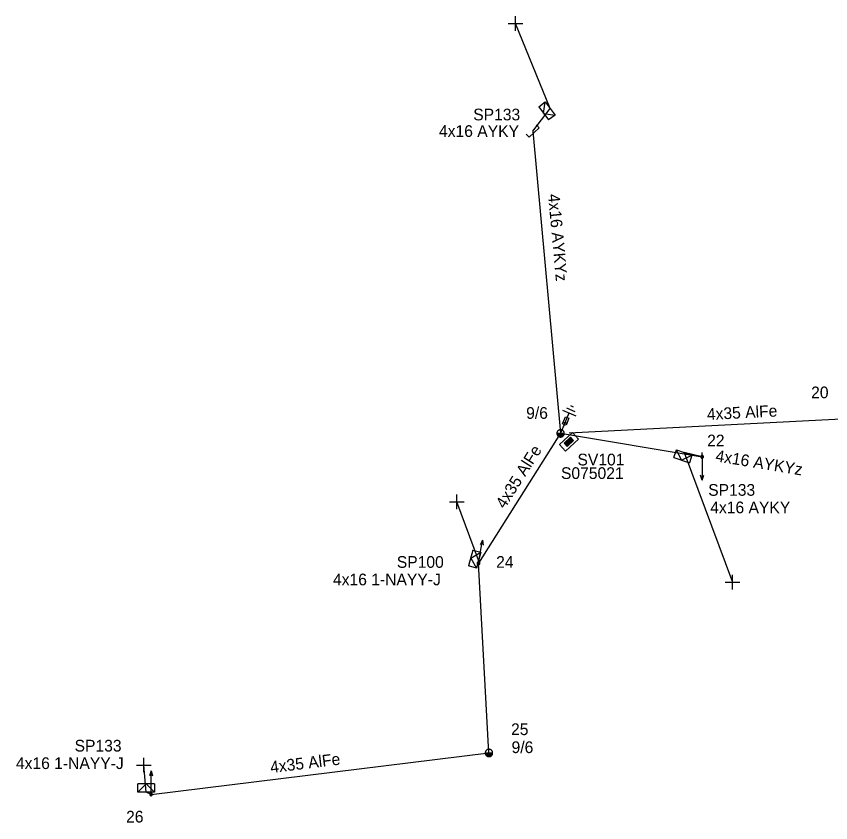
# Model space of a CAD drawing. Extents: x -788458 to -786145, y -1154772 to -1152372.
# Drawn here: x -787475.2 to -787405.6, y -1152986.2 to -1152917.3 of the extents above; entities that cross this region are included whole.
import ezdxf

# ---------------------------------------------------------------- set-up
doc = ezdxf.new("R2010")
doc.units = 0
for name, color, linetype in [('Vrstva 1', 7, 'Continuous'), ('Vrstva 12', 7, 'Continuous'), ('Vrstva 13', 7, 'Continuous'), ('Vrstva 14', 7, 'Continuous'), ('Vrstva 15', 7, 'Continuous'), ('Vrstva 16', 7, 'Continuous'), ('Vrstva 2', 7, 'Continuous'), ('Vrstva 28', 7, 'Continuous'), ('Vrstva 29', 7, 'Continuous'), ('Vrstva 30', 7, 'Continuous'), ('Vrstva 31', 7, 'Continuous'), ('Vrstva 33', 7, 'Continuous'), ('Vrstva 34', 7, 'Continuous'), ('Vrstva 52', 7, 'Continuous'), ('Vrstva 53', 7, 'Continuous'), ('Vrstva 54', 7, 'Continuous'), ('Vrstva 55', 7, 'Continuous'), ('Vrstva 59', 7, 'Continuous'), ('Vrstva 8', 7, 'Continuous'), ('Vrstva 9', 7, 'Continuous')]:
    doc.layers.add(name, color=color, linetype=linetype)

# ---------------------------------------------------------------- blocks, each defined once
blk = doc.blocks.new('NN440')
at = {"layer": 'Vrstva 2'}
for points in [[(0.63, 0), (0.63, 0.06), (0.62, 0.13), (0.6, 0.19), (0.58, 0.25), (0.55, 0.31), (0.51, 0.37), (0.47, 0.42), (0.42, 0.46), (0.37, 0.51), (0.32, 0.54), (0.26, 0.57), (0.2, 0.59), (0.13, 0.61), (0.07, 0.62), (0, 0.63), (-0.06, 0.62), (-0.13, 0.61), (-0.19, 0.59), (-0.26, 0.57), (-0.31, 0.54), (-0.37, 0.51), (-0.42, 0.46), (-0.47, 0.42), (-0.51, 0.37), (-0.54, 0.31), (-0.57, 0.25), (-0.6, 0.19), (-0.62, 0.13), (-0.63, 0.06), (-0.63, 0), (-0.63, -0.07), (-0.62, -0.14), (-0.6, -0.2), (-0.57, -0.26), (-0.54, -0.32), (-0.51, -0.37), (-0.47, -0.43), (-0.42, -0.47), (-0.37, -0.51), (-0.31, -0.55), (-0.26, -0.58), (-0.19, -0.6), (-0.13, -0.62), (-0.06, -0.63), (0, -0.63), (0.07, -0.63), (0.13, -0.62), (0.2, -0.6), (0.26, -0.58), (0.32, -0.55), (0.37, -0.51), (0.42, -0.47), (0.47, -0.43), (0.51, -0.37), (0.55, -0.32), (0.58, -0.26), (0.6, -0.2), (0.62, -0.14), (0.63, -0.07), (0.63, 0)], [(-0.63, 0), (0.63, 0)], [(-0.6, -0.18), (0.57, -0.18)], [(-0.51, -0.32), (0.5, -0.32)], [(-0.37, -0.47), (0.35, -0.47)]]:
    blk.add_lwpolyline(points, dxfattribs=at)
blk = doc.blocks.new('NN560')
at = {"layer": 'Vrstva 2'}
for points in [[(1.999, -0.001), (1.59, 0.141)], [(0, -0.001), (1.999, -0.001)], [(1.999, -0.001), (1.59, -0.134)]]:
    blk.add_lwpolyline(points, dxfattribs=at)
blk = doc.blocks.new('NN800')
at = {"layer": 'Vrstva 1'}
for points in [[(-0.442, 0.442), (0.442, -0.442)], [(-0.442, -0.442), (0.442, 0.442)]]:
    blk.add_lwpolyline(points, dxfattribs=at)
blk = doc.blocks.new('NN820')
at = {"layer": 'Vrstva 13'}
for points in [[(-0.003, 0.004), (-0.003, -1.049)], [(-0.165, -0.813), (0.165, -0.813)], [(-0.165, -1.473), (-0.165, -0.813)], [(-0.003, -1.049), (-0.062, -0.926)], [(-0.003, -1.049), (0.057, -0.926)], [(0.165, -0.813), (0.165, -1.473)], [(0.165, -1.473), (-0.165, -1.473)], [(-0.003, -1.473), (-0.003, -1.871)]]:
    blk.add_lwpolyline(points, dxfattribs=at)
blk = doc.blocks.new('NN620')
at = {"layer": 'Vrstva 8'}
for points in [[(0.752, 0.004), (-0.748, 0.004)], [(-0.748, 0.004), (-0.748, -0.746)], [(0.752, -0.746), (0.752, 0.004)], [(0.368, -0.18), (-0.376, -0.18)], [(-0.376, -0.18), (-0.376, -0.558)], [(-0.376, -0.558), (0.368, -0.558)], [(0.321, -0.227), (-0.329, -0.227)], [(-0.329, -0.227), (-0.329, -0.51)], [(-0.329, -0.51), (0.321, -0.51)], [(0.274, -0.274), (-0.281, -0.274)], [(-0.281, -0.274), (-0.281, -0.463)], [(-0.281, -0.463), (0.274, -0.463)], [(0.227, -0.321), (-0.234, -0.321)], [(-0.234, -0.321), (-0.234, -0.416)], [(-0.234, -0.416), (0.227, -0.416)], [(-0.193, -0.369), (0.185, -0.369)], [(0.227, -0.416), (0.227, -0.321)], [(0.274, -0.463), (0.274, -0.274)], [(0.321, -0.51), (0.321, -0.227)], [(0.368, -0.558), (0.368, -0.18)], [(-0.748, -0.746), (0.752, -0.746)]]:
    blk.add_lwpolyline(points, dxfattribs=at)
blk = doc.blocks.new('NN630')
at = {"layer": 'Vrstva 9'}
for points in [[(-0.003, -0.7), (-0.703, 0)], [(-0.703, -0.7), (-0.703, 0), (0.697, 0), (0.697, -0.7)], [(-0.003, -0.7), (0.697, 0)], [(-0.703, -0.7), (0.697, -0.7)]]:
    blk.add_lwpolyline(points, dxfattribs=at)
blk = doc.blocks.new('NN810')
at = {"layer": 'Vrstva 14'}
for points in [[(0.004, -0.64), (0.004, -1.89)], [(0.629, -1.89), (-0.621, -1.89)], [(0.388, -2.2), (-0.399, -2.2)], [(0.004, -2.515), (-0.124, -2.515)], [(0.137, -2.515), (0.004, -2.515)]]:
    blk.add_lwpolyline(points, dxfattribs=at)
blk = doc.blocks.new('NN500')
at = {"layer": 'Vrstva 2'}
for points in [[(0, -0.24), (0.02, -0.23), (0.05, -0.23), (0.07, -0.22), (0.09, -0.22), (0.12, -0.2), (0.14, -0.19), (0.16, -0.18), (0.17, -0.16), (0.19, -0.14), (0.2, -0.12), (0.21, -0.1), (0.22, -0.07), (0.23, -0.05), (0.23, -0.02), (0.23, 0), (0.23, 0.02), (0.23, 0.05), (0.22, 0.07), (0.21, 0.1), (0.2, 0.12), (0.19, 0.14), (0.17, 0.16), (0.16, 0.17), (0.14, 0.19), (0.12, 0.2), (0.09, 0.21), (0.07, 0.22), (0.05, 0.23), (0.02, 0.23), (0, 0.23), (-0.03, 0.23), (-0.05, 0.23), (-0.07, 0.22), (-0.1, 0.21), (-0.12, 0.2), (-0.14, 0.19), (-0.16, 0.17), (-0.18, 0.16), (-0.19, 0.14), (-0.2, 0.12), (-0.22, 0.1), (-0.22, 0.07), (-0.23, 0.05), (-0.23, 0.02), (-0.24, 0), (-0.23, -0.02), (-0.23, -0.05), (-0.22, -0.07), (-0.22, -0.1), (-0.2, -0.12), (-0.19, -0.14), (-0.18, -0.16), (-0.16, -0.18), (-0.14, -0.19), (-0.12, -0.2), (-0.1, -0.22), (-0.07, -0.22), (-0.05, -0.23), (-0.03, -0.23), (0, -0.24)], [(0, -0.24), (0.02, -0.23), (0.05, -0.23), (0.07, -0.22), (0.09, -0.22), (0.12, -0.2), (0.14, -0.19), (0.16, -0.18), (0.17, -0.16), (0.19, -0.14), (0.2, -0.12), (0.21, -0.1), (0.22, -0.07), (0.23, -0.05), (0.23, -0.02), (0.23, 0), (0.23, 0.02), (0.23, 0.05), (0.22, 0.07), (0.21, 0.1), (0.2, 0.12), (0.19, 0.14), (0.17, 0.16), (0.16, 0.17), (0.14, 0.19), (0.12, 0.2), (0.09, 0.21), (0.07, 0.22), (0.05, 0.23), (0.02, 0.23), (0, 0.23), (-0.03, 0.23), (-0.05, 0.23), (-0.07, 0.22), (-0.1, 0.21), (-0.12, 0.2), (-0.14, 0.19), (-0.16, 0.17), (-0.18, 0.16), (-0.19, 0.14), (-0.2, 0.12), (-0.22, 0.1), (-0.22, 0.07), (-0.23, 0.05), (-0.23, 0.02), (-0.24, 0), (-0.23, -0.02), (-0.23, -0.05), (-0.22, -0.07), (-0.22, -0.1), (-0.2, -0.12), (-0.19, -0.14), (-0.18, -0.16), (-0.16, -0.18), (-0.14, -0.19), (-0.12, -0.2), (-0.1, -0.22), (-0.07, -0.22), (-0.05, -0.23), (-0.03, -0.23), (0, -0.24)], [(0, -0.21), (0.02, -0.2), (0.04, -0.2), (0.06, -0.2), (0.08, -0.19), (0.1, -0.18), (0.12, -0.17), (0.14, -0.15), (0.15, -0.14), (0.16, -0.12), (0.18, -0.1), (0.19, -0.08), (0.19, -0.06), (0.2, -0.04), (0.2, -0.02), (0.2, 0), (0.2, 0.02), (0.2, 0.04), (0.19, 0.06), (0.19, 0.08), (0.18, 0.1), (0.16, 0.12), (0.15, 0.14), (0.14, 0.15), (0.12, 0.17), (0.1, 0.18), (0.08, 0.19), (0.06, 0.19), (0.04, 0.2), (0.02, 0.2), (0, 0.2), (-0.02, 0.2), (-0.04, 0.2), (-0.06, 0.19), (-0.08, 0.19), (-0.1, 0.18), (-0.12, 0.17), (-0.14, 0.15), (-0.15, 0.14), (-0.17, 0.12), (-0.18, 0.1), (-0.19, 0.08), (-0.2, 0.06), (-0.2, 0.04), (-0.21, 0.02), (-0.21, 0), (-0.21, -0.02), (-0.2, -0.04), (-0.2, -0.06), (-0.19, -0.08), (-0.18, -0.1), (-0.17, -0.12), (-0.15, -0.14), (-0.14, -0.15), (-0.12, -0.17), (-0.1, -0.18), (-0.08, -0.19), (-0.06, -0.2), (-0.04, -0.2), (-0.02, -0.2), (0, -0.21)], [(0, -0.18), (0.02, -0.18), (0.04, -0.17), (0.05, -0.17), (0.07, -0.16), (0.09, -0.15), (0.1, -0.14), (0.12, -0.13), (0.13, -0.12), (0.14, -0.1), (0.15, -0.09), (0.16, -0.07), (0.17, -0.05), (0.17, -0.04), (0.17, -0.02), (0.17, 0), (0.17, 0.02), (0.17, 0.04), (0.17, 0.05), (0.16, 0.07), (0.15, 0.09), (0.14, 0.1), (0.13, 0.12), (0.12, 0.13), (0.1, 0.14), (0.09, 0.15), (0.07, 0.16), (0.05, 0.17), (0.04, 0.17), (0.02, 0.17), (0, 0.18), (-0.02, 0.17), (-0.04, 0.17), (-0.06, 0.17), (-0.07, 0.16), (-0.09, 0.15), (-0.1, 0.14), (-0.12, 0.13), (-0.13, 0.12), (-0.14, 0.1), (-0.15, 0.09), (-0.16, 0.07), (-0.17, 0.05), (-0.17, 0.04), (-0.18, 0.02), (-0.18, 0), (-0.18, -0.02), (-0.17, -0.04), (-0.17, -0.05), (-0.16, -0.07), (-0.15, -0.09), (-0.14, -0.1), (-0.13, -0.12), (-0.12, -0.13), (-0.1, -0.14), (-0.09, -0.15), (-0.07, -0.16), (-0.06, -0.17), (-0.04, -0.17), (-0.02, -0.18), (0, -0.18)], [(0, -0.15), (0.01, -0.15), (0.03, -0.14), (0.04, -0.14), (0.06, -0.13), (0.07, -0.13), (0.08, -0.12), (0.1, -0.11), (0.11, -0.1), (0.12, -0.09), (0.13, -0.07), (0.13, -0.06), (0.14, -0.05), (0.14, -0.03), (0.14, -0.02), (0.14, 0), (0.14, 0.01), (0.14, 0.03), (0.14, 0.04), (0.13, 0.06), (0.13, 0.07), (0.12, 0.09), (0.11, 0.1), (0.1, 0.11), (0.08, 0.12), (0.07, 0.13), (0.06, 0.13), (0.04, 0.14), (0.03, 0.14), (0.01, 0.14), (0, 0.15), (-0.02, 0.14), (-0.03, 0.14), (-0.05, 0.14), (-0.06, 0.13), (-0.07, 0.13), (-0.09, 0.12), (-0.1, 0.11), (-0.11, 0.1), (-0.12, 0.09), (-0.13, 0.07), (-0.13, 0.06), (-0.14, 0.04), (-0.14, 0.03), (-0.15, 0.01), (-0.15, 0), (-0.15, -0.02), (-0.14, -0.03), (-0.14, -0.05), (-0.13, -0.06), (-0.13, -0.07), (-0.12, -0.09), (-0.11, -0.1), (-0.1, -0.11), (-0.09, -0.12), (-0.07, -0.13), (-0.06, -0.13), (-0.05, -0.14), (-0.03, -0.14), (-0.02, -0.15), (0, -0.15)], [(0, -0.12), (0.01, -0.12), (0.02, -0.11), (0.03, -0.11), (0.05, -0.11), (0.06, -0.1), (0.07, -0.09), (0.08, -0.09), (0.09, -0.08), (0.09, -0.07), (0.1, -0.06), (0.11, -0.05), (0.11, -0.04), (0.11, -0.02), (0.11, -0.01), (0.12, 0), (0.11, 0.01), (0.11, 0.02), (0.11, 0.04), (0.11, 0.05), (0.1, 0.06), (0.09, 0.07), (0.09, 0.08), (0.08, 0.09), (0.07, 0.09), (0.06, 0.1), (0.05, 0.11), (0.03, 0.11), (0.02, 0.11), (0.01, 0.12), (0, 0.12), (-0.01, 0.12), (-0.03, 0.11), (-0.04, 0.11), (-0.05, 0.11), (-0.06, 0.1), (-0.07, 0.09), (-0.08, 0.09), (-0.09, 0.08), (-0.1, 0.07), (-0.1, 0.06), (-0.11, 0.05), (-0.11, 0.04), (-0.12, 0.02), (-0.12, 0.01), (-0.12, 0), (-0.12, -0.01), (-0.12, -0.02), (-0.11, -0.04), (-0.11, -0.05), (-0.1, -0.06), (-0.1, -0.07), (-0.09, -0.08), (-0.08, -0.09), (-0.07, -0.09), (-0.06, -0.1), (-0.05, -0.11), (-0.04, -0.11), (-0.03, -0.11), (-0.01, -0.12), (0, -0.12)], [(0, -0.09), (0.01, -0.09), (0.02, -0.09), (0.03, -0.08), (0.03, -0.08), (0.04, -0.08), (0.05, -0.07), (0.06, -0.07), (0.06, -0.06), (0.07, -0.05), (0.07, -0.04), (0.08, -0.04), (0.08, -0.03), (0.08, -0.02), (0.09, -0.01), (0.09, 0), (0.09, 0.01), (0.08, 0.02), (0.08, 0.03), (0.08, 0.03), (0.07, 0.04), (0.07, 0.05), (0.06, 0.06), (0.06, 0.06), (0.05, 0.07), (0.04, 0.07), (0.03, 0.08), (0.03, 0.08), (0.02, 0.08), (0.01, 0.09), (0, 0.09), (-0.01, 0.09), (-0.02, 0.08), (-0.03, 0.08), (-0.04, 0.08), (-0.04, 0.07), (-0.05, 0.07), (-0.06, 0.06), (-0.07, 0.06), (-0.07, 0.05), (-0.08, 0.04), (-0.08, 0.03), (-0.08, 0.03), (-0.09, 0.02), (-0.09, 0.01), (-0.09, 0), (-0.09, -0.01), (-0.09, -0.02), (-0.08, -0.03), (-0.08, -0.04), (-0.08, -0.04), (-0.07, -0.05), (-0.07, -0.06), (-0.06, -0.07), (-0.05, -0.07), (-0.04, -0.08), (-0.04, -0.08), (-0.03, -0.08), (-0.02, -0.09), (-0.01, -0.09), (0, -0.09)], [(0, -0.06), (0, -0.06), (0.01, -0.06), (0.02, -0.05), (0.02, -0.05), (0.03, -0.05), (0.03, -0.05), (0.04, -0.04), (0.04, -0.04), (0.05, -0.03), (0.05, -0.03), (0.05, -0.02), (0.05, -0.02), (0.05, -0.01), (0.06, -0.01), (0.06, 0), (0.06, 0.01), (0.05, 0.01), (0.05, 0.02), (0.05, 0.02), (0.05, 0.03), (0.05, 0.03), (0.04, 0.04), (0.04, 0.04), (0.03, 0.05), (0.03, 0.05), (0.02, 0.05), (0.02, 0.05), (0.01, 0.06), (0, 0.06), (0, 0.06), (-0.01, 0.06), (-0.01, 0.06), (-0.02, 0.05), (-0.02, 0.05), (-0.03, 0.05), (-0.03, 0.05), (-0.04, 0.04), (-0.04, 0.04), (-0.05, 0.03), (-0.05, 0.03), (-0.05, 0.02), (-0.06, 0.02), (-0.06, 0.01), (-0.06, 0.01), (-0.06, 0), (-0.06, -0.01), (-0.06, -0.01), (-0.06, -0.02), (-0.05, -0.02), (-0.05, -0.03), (-0.05, -0.03), (-0.04, -0.04), (-0.04, -0.04), (-0.03, -0.05), (-0.03, -0.05), (-0.02, -0.05), (-0.02, -0.05), (-0.01, -0.06), (-0.01, -0.06), (0, -0.06)], [(0, -0.03), (0, -0.03), (0, -0.03), (0.01, -0.03), (0.01, -0.03), (0.01, -0.02), (0.02, -0.02), (0.02, -0.02), (0.02, -0.02), (0.02, -0.02), (0.02, -0.01), (0.02, -0.01), (0.03, -0.01), (0.03, -0.01), (0.03, 0), (0.03, 0), (0.03, 0), (0.03, 0.01), (0.03, 0.01), (0.02, 0.01), (0.02, 0.01), (0.02, 0.02), (0.02, 0.02), (0.02, 0.02), (0.02, 0.02), (0.01, 0.02), (0.01, 0.02), (0.01, 0.03), (0, 0.03), (0, 0.03), (0, 0.03), (0, 0.03), (-0.01, 0.03), (-0.01, 0.03), (-0.01, 0.02), (-0.02, 0.02), (-0.02, 0.02), (-0.02, 0.02), (-0.02, 0.02), (-0.02, 0.02), (-0.03, 0.01), (-0.03, 0.01), (-0.03, 0.01), (-0.03, 0.01), (-0.03, 0), (-0.03, 0), (-0.03, 0), (-0.03, -0.01), (-0.03, -0.01), (-0.03, -0.01), (-0.03, -0.01), (-0.02, -0.02), (-0.02, -0.02), (-0.02, -0.02), (-0.02, -0.02), (-0.02, -0.02), (-0.01, -0.03), (-0.01, -0.03), (-0.01, -0.03), (0, -0.03), (0, -0.03)], [(0.23, 0), (0.7, 0)]]:
    blk.add_lwpolyline(points, dxfattribs=at)
blk = doc.blocks.new('NN515')
at = {"layer": 'Vrstva 2'}
for points in [[(-0.59, 0.176), (0.591, 0.176)], [(-0.59, 0.176), (-0.59, -0.179)], [(0.591, 0.176), (0.591, -0.179)]]:
    blk.add_lwpolyline(points, dxfattribs=at)

msp = doc.modelspace()

# ---------------------------------------------------------------- linework, layer by layer
at = {"layer": 'Vrstva 1'}
for points in [[(-787427.977, -1152952.863), (-787404.16, -1152951.63), (-787371.618, -1152932.956)], [(-787428.7, -1152952.9), (-787435.71, -1152964.01)], [(-787463.7, -1152983.76), (-787434.82, -1152980.22), (-787435.71, -1152964.01)]]:
    msp.add_lwpolyline(points, dxfattribs=at)
at = {"layer": 'Vrstva 52'}
for points in [[(-787431.08, -1152927.07), (-787429.59, -1152925.14)], [(-787431.08, -1152927.07), (-787428.7, -1152952.9)], [(-787428.7, -1152952.9), (-787416.6, -1152954.9)], [(-787416.6, -1152954.9), (-787418.13, -1152954.54)]]:
    msp.add_lwpolyline(points, dxfattribs=at)
at = {"layer": 'Vrstva 59'}
for points in [[(-787429.59, -1152925.14), (-787432.56, -1152917.88)], [(-787418.13, -1152954.54), (-787414, -1152965.63)], [(-787435.7, -1152963.74), (-787437.56, -1152958.75)], [(-787464.12, -1152983.57), (-787464.31, -1152981.25)]]:
    msp.add_lwpolyline(points, dxfattribs=at)
at = {"layer": 'Vrstva 8'}
for points in [[(-787435.71, -1152964.01), (-787435.7, -1152963.74)], [(-787463.7, -1152983.76), (-787464.12, -1152983.57)]]:
    msp.add_lwpolyline(points, dxfattribs=at)

# ---------------------------------------------------------------- block references
at = {"layer": 'Vrstva 13'}
for name, p, rotation in [('NN515', (-787431.08, -1152927.07), -137.53231662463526), ('NN560', (-787416.6, -1152954.9), -90), ('NN560', (-787435.71, -1152964.01), 80.21083602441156), ('NN560', (-787463.7, -1152983.76), 90)]:
    msp.add_blockref(name, p, dxfattribs=dict(at, rotation=rotation))
at = {"layer": 'Vrstva 13', "xscale": 0.5, "yscale": 0.5}
for p in [(-787428.7, -1152952.9), (-787434.82, -1152980.22)]:
    msp.add_blockref('NN440', p, dxfattribs=at)
at = {"layer": 'Vrstva 13', "xscale": 0.5, "yscale": 0.5, "rotation": 90}
for p in [(-787416.6, -1152954.9), (-787435.71, -1152964.01), (-787463.7, -1152983.76)]:
    msp.add_blockref('NN500', p, dxfattribs=at)
at = {"layer": 'Vrstva 15', "rotation": 157.2296221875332}
msp.add_blockref('NN810', (-787428.7, -1152952.9), dxfattribs=at)
at = {"layer": 'Vrstva 16', "rotation": 157.32796380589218}
msp.add_blockref('NN820', (-787428.7, -1152952.9), dxfattribs=at)
at = {"layer": 'Vrstva 28', "rotation": 43.21347665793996}
msp.add_blockref('NN620', (-787428.24, -1152953.36), dxfattribs=at)
at = {"layer": 'Vrstva 31'}
for p, rotation in [((-787429.59, -1152925.14), -53.337444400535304), ((-787418.13, -1152954.54), -18.53255657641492), ((-787435.7, -1152963.74), -104.8203520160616), ((-787464.12, -1152983.57), 180)]:
    msp.add_blockref('NN630', p, dxfattribs=dict(at, rotation=rotation))
at = {"layer": 'Vrstva 34', "rotation": 45}
for p in [(-787432.56, -1152917.88), (-787437.56, -1152958.75), (-787414, -1152965.63), (-787464.31, -1152981.25)]:
    msp.add_blockref('NN800', p, dxfattribs=at)

# ---------------------------------------------------------------- texts
at = {"layer": 'Vrstva 12'}
for p in [(-787431.64, -1152951.66), (-787432.887, -1152980.23)]:
    msp.add_text('9/6', height=1, dxfattribs=at).set_placement(p)
at = {"layer": 'Vrstva 14'}
for s, p in [('20', (-787407.288, -1152949.903)), ('22', (-787416.173, -1152954.015)), ('24', (-787434.207, -1152964.396)), ('25', (-787432.931, -1152978.691)), ('26', (-787465.832, -1152986.168))]:
    msp.add_text(s, height=1, dxfattribs=at).set_placement(p)
at = {"layer": 'Vrstva 2'}
for rotation, p in [(2.963, (-787416.169, -1152951.771)), (57.75, (-787433.476, -1152959.412)), (6.988, (-787453.456, -1152981.942))]:
    msp.add_text('4x35 AlFe', height=1, rotation=rotation, dxfattribs=at).set_placement(p)
at = {"layer": 'Vrstva 29'}
msp.add_text('S075021', height=1, dxfattribs=at).set_placement((-787428.665, -1152956.802))
at = {"layer": 'Vrstva 30'}
msp.add_text('SV101', height=1, dxfattribs=at).set_placement((-787427.257, -1152955.643))
at = {"layer": 'Vrstva 33'}
for s, p in [('SP133', (-787436.164, -1152926.151)), ('SP133', (-787416.085, -1152958.238)), ('SP100', (-787442.696, -1152964.396)), ('SP133', (-787470.231, -1152980.098))]:
    msp.add_text(s, height=1, dxfattribs=at).set_placement(p)
at = {"layer": 'Vrstva 53'}
for rotation, p in [(275.264, (-787429.779, -1152932.48)), (350.614, (-787415.507, -1152955.284))]:
    msp.add_text('4x16 AYKYz', height=1, rotation=rotation, dxfattribs=at).set_placement(p)
at = {"layer": 'Vrstva 54'}
msp.add_text('4x16 AYKY', height=1, rotation=359.838, dxfattribs=at).set_placement((-787439.091, -1152927.558))
msp.add_text('4x16 AYKY', height=1, dxfattribs=at).set_placement((-787415.909, -1152959.733))
at = {"layer": 'Vrstva 55'}
for p in [(-787448.15, -1152965.891), (-787475.245, -1152981.594)]:
    msp.add_text('4x16 1-NAYY-J', height=1, dxfattribs=at).set_placement(p)

doc.saveas('drawing.dxf')
